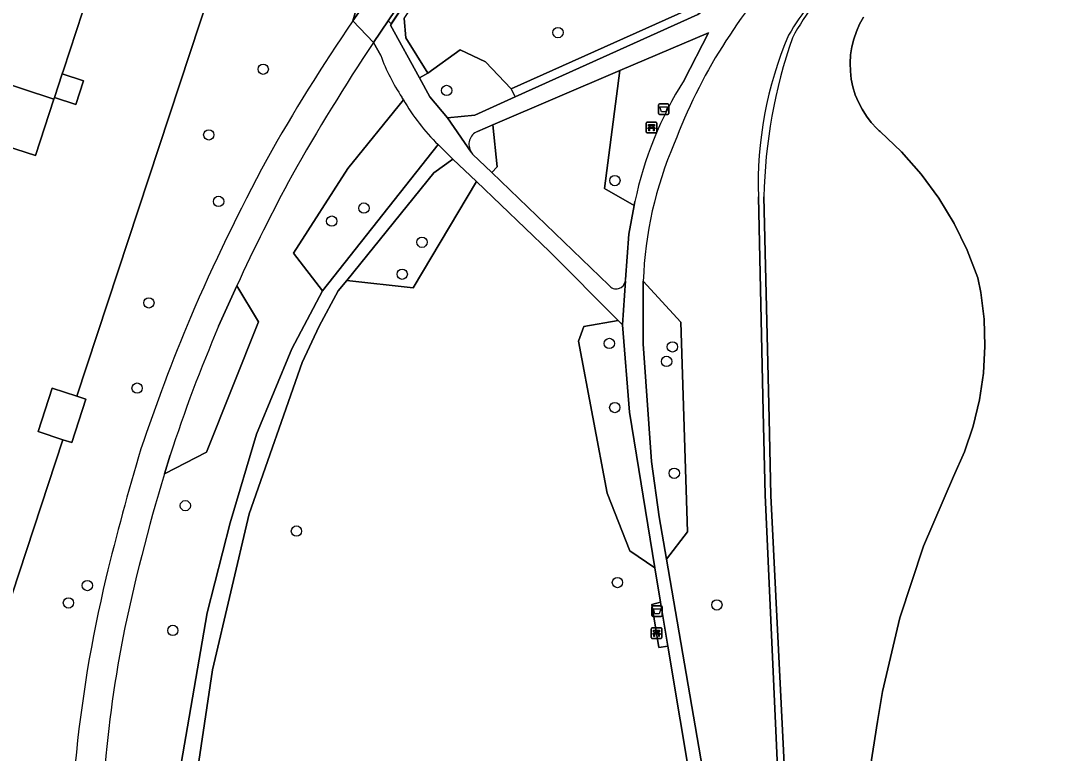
# Model space of a CAD drawing. Extents: x 157793 to 159380, y 380877 to 382313.
# Drawn here: x 159081.4 to 159179, y 381779.3 to 381848.7 of the extents above; entities that cross this region are included whole.
import ezdxf

# ---------------------------------------------------------------- set-up
doc = ezdxf.new("R2010")
doc.units = 0
for name, color, linetype in [('IMGEO_Afvalbak', 7, 'Continuous'), ('IMGEO_Bank', 7, 'Continuous'), ('IMGEO_Boom', 7, 'Continuous'), ('IMGEO_Erf', 7, 'Continuous'), ('IMGEO_Fietspad_gesloten', 7, 'Continuous'), ('IMGEO_Groenvoorziening', 7, 'Continuous'), ('IMGEO_Haag', 7, 'Continuous'), ('IMGEO_Hek', 7, 'Continuous'), ('IMGEO_Oever', 7, 'Continuous'), ('IMGEO_Pand', 7, 'Continuous'), ('IMGEO_Voetpad_halfverhard', 7, 'Continuous'), ('IMGEO_Voetpad_open', 7, 'Continuous'), ('IMGEO_Waterloop', 7, 'Continuous')]:
    doc.layers.add(name, color=color, linetype=linetype)

msp = doc.modelspace()

# ---------------------------------------------------------------- linework, layer by layer
at = {"layer": 'IMGEO_Afvalbak'}
for p, q in [((159141.789, 381839.883), (159141.789, 381840.683)), ((159141.789, 381840.683), (159141.789, 381839.883)), ((159141.889, 381840.783), (159142.679, 381840.783)), ((159142.679, 381840.783), (159141.889, 381840.783)), ((159142.779, 381840.683), (159142.779, 381839.883)), ((159142.779, 381839.883), (159142.779, 381840.683)), ((159142.679, 381839.783), (159141.889, 381839.783)), ((159141.889, 381839.783), (159142.679, 381839.783)), ((159141.166, 381792.336), (159141.166, 381793.136)), ((159141.166, 381793.136), (159141.166, 381792.336)), ((159141.266, 381793.236), (159142.056, 381793.236)), ((159142.056, 381793.236), (159141.266, 381793.236)), ((159142.156, 381793.136), (159142.156, 381792.336)), ((159142.156, 381792.336), (159142.156, 381793.136)), ((159142.056, 381792.236), (159141.266, 381792.236)), ((159141.266, 381792.236), (159142.056, 381792.236))]:
    msp.add_line(p, q, dxfattribs=at)
for points in [[(159141.932, 381840.497), (159142.636, 381840.497), (159142.487, 381840.027), (159142.081, 381840.027), (159141.932, 381840.497)], [(159141.309, 381792.95), (159142.013, 381792.95), (159141.864, 381792.48), (159141.458, 381792.48), (159141.309, 381792.95)]]:
    msp.add_lwpolyline(points, dxfattribs=at)
for centre, start, end in [((159141.889, 381840.683), 90, 180), ((159141.889, 381840.683), 90, 180), ((159141.889, 381839.883), 180, 270), ((159141.889, 381839.883), 180, 270), ((159142.679, 381840.683), 0, 90), ((159142.679, 381840.683), 360, 90), ((159142.679, 381839.883), 270, 0), ((159142.679, 381839.883), 270, 0), ((159141.266, 381793.136), 90, 180), ((159141.266, 381793.136), 90, 180), ((159142.056, 381793.136), 0, 90), ((159142.056, 381793.136), 360, 90), ((159141.266, 381792.336), 180, 270), ((159141.266, 381792.336), 180, 270), ((159142.056, 381792.336), 270, 0), ((159142.056, 381792.336), 270, 0)]:
    msp.add_arc(centre, 0.1, start, end, dxfattribs=at)
at = {"layer": 'IMGEO_Bank'}
for p, q in [((159140.634, 381838.117), (159140.634, 381838.958)), ((159140.634, 381838.958), (159140.634, 381838.117)), ((159140.709, 381839.042), (159141.55, 381839.042)), ((159141.55, 381839.042), (159140.709, 381839.042)), ((159141.634, 381838.967), (159141.634, 381838.126)), ((159141.634, 381838.126), (159141.634, 381838.967)), ((159141.559, 381838.042), (159140.718, 381838.042)), ((159140.718, 381838.042), (159141.559, 381838.042)), ((159141.331, 381838.44), (159140.938, 381838.44)), ((159140.943, 381838.548), (159140.943, 381838.654)), ((159140.987, 381838.654), (159140.987, 381838.548)), ((159141.275, 381838.66), (159140.993, 381838.66)), ((159140.993, 381838.542), (159141.275, 381838.542)), ((159141.281, 381838.548), (159141.281, 381838.654)), ((159141.325, 381838.654), (159141.325, 381838.548)), ((159141.114, 381790.233), (159141.114, 381791.074)), ((159141.114, 381791.074), (159141.114, 381790.233)), ((159141.189, 381791.158), (159142.03, 381791.158)), ((159142.03, 381791.158), (159141.189, 381791.158)), ((159142.114, 381791.083), (159142.114, 381790.242)), ((159142.114, 381790.242), (159142.114, 381791.083)), ((159142.039, 381790.158), (159141.198, 381790.158)), ((159141.198, 381790.158), (159142.039, 381790.158)), ((159141.811, 381790.556), (159141.418, 381790.556)), ((159141.423, 381790.664), (159141.423, 381790.77)), ((159141.467, 381790.77), (159141.467, 381790.664)), ((159141.755, 381790.776), (159141.473, 381790.776)), ((159141.473, 381790.658), (159141.755, 381790.658)), ((159141.761, 381790.664), (159141.761, 381790.77)), ((159141.805, 381790.77), (159141.805, 381790.664))]:
    msp.add_line(p, q, dxfattribs=at)
for points in [[(159140.881, 381838.44), (159140.739, 381838.44), (159140.851, 381838.542), (159140.937, 381838.542)], [(159140.937, 381838.66), (159140.851, 381838.66), (159140.851, 381838.821), (159141.414, 381838.821), (159141.414, 381838.66), (159141.331, 381838.66)], [(159140.931, 381838.433), (159140.931, 381838.226), (159140.888, 381838.226), (159140.888, 381838.433)], [(159141.331, 381838.542), (159141.414, 381838.542), (159141.526, 381838.44), (159141.387, 381838.44)], [(159141.381, 381838.433), (159141.381, 381838.226), (159141.337, 381838.226), (159141.337, 381838.433)], [(159141.361, 381790.556), (159141.219, 381790.556), (159141.331, 381790.658), (159141.417, 381790.658)], [(159141.417, 381790.776), (159141.331, 381790.776), (159141.331, 381790.937), (159141.894, 381790.937), (159141.894, 381790.776), (159141.811, 381790.776)], [(159141.411, 381790.549), (159141.411, 381790.342), (159141.368, 381790.342), (159141.368, 381790.549)], [(159141.811, 381790.658), (159141.894, 381790.658), (159142.006, 381790.556), (159141.867, 381790.556)], [(159141.861, 381790.549), (159141.861, 381790.342), (159141.817, 381790.342), (159141.817, 381790.549)]]:
    msp.add_lwpolyline(points, dxfattribs=at)
for centre, radius, start, end in [((159140.712, 381838.964), 0.0779, 92.4484, 184.28452), ((159140.712, 381838.964), 0.0779, 92.4484, 184.28452), ((159141.556, 381838.964), 0.0779, 2.4484, 94.28452), ((159141.556, 381838.964), 0.0779, 2.4484, 94.28452), ((159140.712, 381838.12), 0.0779, 182.4484, 274.28452), ((159140.712, 381838.12), 0.0779, 182.4484, 274.28452), ((159140.881, 381838.433), 0.00671, 2.89567, 87.10433), ((159140.938, 381838.433), 0.00671, 92.89567, 177.10433), ((159140.936, 381838.653), 0.00671, 2.89567, 87.10433), ((159140.936, 381838.549), 0.00671, 272.89567, 357.10433), ((159140.993, 381838.653), 0.00671, 92.89567, 177.10433), ((159140.993, 381838.549), 0.00671, 182.89567, 267.10433), ((159141.275, 381838.653), 0.00671, 2.89567, 87.10433), ((159141.275, 381838.549), 0.00671, 272.89567, 357.10433), ((159141.332, 381838.653), 0.00671, 92.89567, 177.10433), ((159141.332, 381838.549), 0.00671, 182.89567, 267.10433), ((159141.33, 381838.433), 0.00671, 2.89567, 87.10433), ((159141.387, 381838.433), 0.00671, 92.89567, 177.10433), ((159141.556, 381838.12), 0.0779, 272.4484, 4.28452), ((159141.556, 381838.12), 0.0779, 272.4484, 4.28452), ((159141.192, 381791.08), 0.0779, 92.4484, 184.28452), ((159141.192, 381791.08), 0.0779, 92.4484, 184.28452), ((159142.036, 381791.08), 0.0779, 2.4484, 94.28452), ((159142.036, 381791.08), 0.0779, 2.4484, 94.28452), ((159141.192, 381790.236), 0.0779, 182.4484, 274.28452), ((159141.192, 381790.236), 0.0779, 182.4484, 274.28452), ((159141.361, 381790.549), 0.00671, 2.89567, 87.10433), ((159141.418, 381790.549), 0.00671, 92.89567, 177.10433), ((159141.416, 381790.769), 0.00671, 2.89567, 87.10433), ((159141.416, 381790.665), 0.00671, 272.89567, 357.10433), ((159141.473, 381790.769), 0.00671, 92.89567, 177.10433), ((159141.473, 381790.665), 0.00671, 182.89567, 267.10433), ((159141.755, 381790.769), 0.00671, 2.89567, 87.10433), ((159141.755, 381790.665), 0.00671, 272.89567, 357.10433), ((159141.812, 381790.769), 0.00671, 92.89567, 177.10433), ((159141.812, 381790.665), 0.00671, 182.89567, 267.10433), ((159141.81, 381790.549), 0.00671, 2.89567, 87.10433), ((159141.867, 381790.549), 0.00671, 92.89567, 177.10433), ((159142.036, 381790.236), 0.0779, 272.4484, 4.28452), ((159142.036, 381790.236), 0.0779, 272.4484, 4.28452)]:
    msp.add_arc(centre, radius, start, end, dxfattribs=at)
at = {"layer": 'IMGEO_Boom'}
for centre in [(159132.273, 381847.53), (159104.344, 381844.066), (159121.725, 381842.049), (159099.19, 381837.847), (159137.663, 381833.515), (159100.118, 381831.546), (159113.893, 381830.914), (159110.834, 381829.677), (159119.388, 381827.67), (159117.515, 381824.648), (159093.515, 381821.934), (159137.137, 381818.093), (159143.108, 381817.77), (159142.564, 381816.389), (159092.403, 381813.863), (159137.655, 381812.021), (159143.288, 381805.797), (159096.967, 381802.728), (159107.494, 381800.326), (159137.904, 381795.448), (159087.683, 381795.166), (159085.895, 381793.516), (159147.326, 381793.328), (159095.783, 381790.915)]:
    msp.add_circle(centre, 0.489, dxfattribs=at)
at = {"layer": 'IMGEO_Erf'}
for points in [[(159085.348, 381808.976), (159083.016, 381809.738), (159084.36, 381813.853), (159086.702, 381813.089), (159102.25, 381860.329), (159100.945, 381860.757), (159078.224, 381868.217)], [(159075.974, 381866.892), (159059.531, 381816.868), (159045.688, 381774.756), (159071.299, 381766.292), (159071.386, 381766.556), (159068.822, 381767.383), (159069.694, 381770.085), (159072.274, 381769.253), (159085.348, 381808.976)], [(159081.011, 381857.673), (159083.213, 381856.965), (159084.178, 381859.74), (159089.987, 381857.71), (159089.043, 381854.838), (159086.177, 381855.78), (159084.402, 381850.378), (159087.215, 381849.454), (159085.417, 381843.983), (159085.297, 381843.617), (159087.324, 381842.95), (159086.592, 381840.722), (159084.563, 381841.384), (159084.51, 381841.223), (159082.756, 381835.886), (159079.919, 381836.819)]]:
    msp.add_lwpolyline(points, dxfattribs=at)
at = {"layer": 'IMGEO_Fietspad_gesloten'}
for points in [[(159118.384, 381856.932), (159115.712, 381852.775), (159115.569, 381852.555), (159112.829, 381848.642), (159114.806, 381846.608), (159116.186, 381848.64), (159116.86, 381849.631), (159117.337, 381850.316), (159117.817, 381851)], [(159114.806, 381846.608), (159112.829, 381848.642)], [(159100.124, 381819.713), (159101.839, 381823.548)], [(159094.985, 381805.753), (159095.527, 381807.505)]]:
    msp.add_lwpolyline(points, dxfattribs=at)
for centre, radius, start, end in [((159265.394, 381744.73), 184.591, 145.74137, 150.53503), ((159280.146, 381736.449), 198.676, 146.32625, 150.58386), ((159276.547, 381743.389), 195.008, 151.80385, 156.68812), ((159266.757, 381747.571), 181.578, 151.56584, 155.2647), ((159266.713, 381749.591), 183.532, 157.25137, 161.41102), ((159232.314, 381762.967), 143.855, 156.76712, 161.96451), ((159316.197, 381741.01), 233.294, 163.28792, 166.3994), ((159259.705, 381755.769), 172.137, 163.11969, 168.46318), ((159213.992, 381766.223), 128.028, 166.61056, 174.60101), ((159196.89, 381769.344), 107.879, 168.85487, 176.22136)]:
    msp.add_arc(centre, radius, start, end, dxfattribs=at)
at = {"layer": 'IMGEO_Groenvoorziening'}
for points in [[(159133.84, 381875.188), (159137.183, 381882.664), (159137.287, 381882.887), (159136.84, 381883.079), (159136.747, 381882.863), (159135.106, 381879.217), (159130.155, 381870.129), (159123.566, 381859.06), (159116.479, 381848.347), (159116.413, 381848.247), (159119.154, 381843.238), (159119.931, 381843.685), (159117.854, 381847.033), (159117.706, 381848.855), (159124.251, 381858.636)], [(159162.037, 381865.594), (159169.269, 381874.2), (159168.785, 381874.617), (159162.203, 381867.022), (159147.602, 381851.989), (159145.445, 381850.112), (159127.84, 381842.214), (159128.2, 381841.446), (159145.532, 381849.246), (159147.584, 381850.827)], [(159125.408, 381844.748), (159122.989, 381845.911), (159119.931, 381843.685), (159119.154, 381843.238), (159120.136, 381841.444), (159121.799, 381839.456), (159124.38, 381839.727), (159128.2, 381841.446), (159127.84, 381842.214)], [(159124.541, 381833.427), (159122.315, 381835.551), (159120.522, 381834.262), (159112.253, 381824.066), (159118.556, 381823.344)], [(159143.918, 381820.11), (159140.355, 381823.991), (159140.348, 381818.062), (159141.126, 381806.908), (159141.85, 381801.682), (159142.544, 381797.66), (159144.527, 381800.251)], [(159139.047, 381811.575), (159138.374, 381819.859), (159137.979, 381820.256), (159134.72, 381819.699), (159134.202, 381818.292), (159136.922, 381803.897), (159139.087, 381798.442), (159141.436, 381796.841)]]:
    msp.add_lwpolyline(points, close=True, dxfattribs=at)
for points in [[(159117.817, 381851), (159117.337, 381850.316), (159116.86, 381849.631), (159116.186, 381848.64), (159116.479, 381848.347), (159123.566, 381859.06), (159130.155, 381870.129)], [(159112.829, 381848.642), (159113.045, 381849.399), (159113.067, 381850.187), (159112.496, 381852.062), (159112.145, 381853.9), (159111.989, 381855.765), (159111.008, 381857.806), (159110.656, 381858.625), (159110.018, 381859.574), (159109.197, 381860.37), (159108.228, 381860.977), (159101.91, 381863.842), (159100.945, 381860.757), (159102.25, 381860.329), (159086.702, 381813.089), (159087.55, 381812.812), (159086.206, 381808.696), (159085.348, 381808.976), (159072.274, 381769.253)], [(159117.706, 381848.855), (159117.854, 381847.033), (159119.931, 381843.685), (159122.989, 381845.911), (159125.408, 381844.748), (159127.84, 381842.214), (159145.445, 381850.112)], [(159161.222, 381848.997), (159160.851, 381848.33), (159160.54, 381847.633), (159160.293, 381846.91), (159160.112, 381846.169), (159159.997, 381845.414), (159159.951, 381844.652), (159159.973, 381843.889), (159160.062, 381843.13), (159160.22, 381842.383), (159160.443, 381841.653), (159160.73, 381840.946), (159161.08, 381840.267), (159161.489, 381839.622), (159161.954, 381839.017), (159162.471, 381838.455), (159162.715, 381838.222), (159162.78, 381838.166), (159164.825, 381836.233), (159166.688, 381834.125), (159168.356, 381831.859), (159169.815, 381829.453), (159171.053, 381826.927), (159172.06, 381824.3), (159172.327, 381822.921), (159172.638, 381820.381), (159172.721, 381817.824), (159172.575, 381815.269), (159172.201, 381812.737), (159171.603, 381810.249), (159170.784, 381807.824), (159169.753, 381805.482), (159166.904, 381798.902), (159164.654, 381792.094), (159163.021, 381785.112), (159162.544, 381782.285), (159160.184, 381767.179)], [(159144.219, 381843.036), (159146.517, 381847.499), (159138.142, 381843.932), (159136.672, 381832.78), (159139.489, 381831.145), (159139.561, 381831.528)], [(159115.478, 381845.359), (159114.806, 381846.608)], [(159136.672, 381832.78), (159138.142, 381843.932), (159126.106, 381838.805), (159126.522, 381834.817), (159125.999, 381834.283), (159137.084, 381823.612)], [(159101.212, 381801.105), (159103.708, 381809.498), (159107.067, 381817.584), (159109.953, 381823.083), (159107.2, 381826.645), (159112.375, 381834.653), (159117.624, 381841.172), (159117.553, 381841.296), (159117.483, 381841.42)], [(159117.624, 381841.172), (159112.375, 381834.653), (159107.2, 381826.645), (159109.953, 381823.083), (159120.912, 381836.927)], [(159124.182, 381836.033), (159125.999, 381834.283), (159126.522, 381834.817), (159126.106, 381838.805)], [(159126.106, 381838.805), (159124.635, 381838.179)], [(159146.231, 381768.301), (159142.683, 381789.42), (159141.837, 381789.29), (159141.166, 381793.361), (159141.98, 381793.602), (159141.436, 381796.841), (159139.087, 381798.442), (159136.922, 381803.897), (159134.202, 381818.292), (159134.72, 381819.699), (159137.979, 381820.256), (159131.465, 381826.794), (159124.541, 381833.427), (159118.556, 381823.344), (159112.253, 381824.066), (159111.442, 381823.066), (159109.64, 381819.72), (159108.03, 381816.292), (159103.02, 381801.953), (159099.536, 381787.169), (159098.237, 381778.505)], [(159138.673, 381824.135), (159138.982, 381828.431), (159139.489, 381831.145), (159136.672, 381832.78)], [(159154.335, 381750), (159151.894, 381803.75), (159151.719, 381811.604), (159151.267, 381831.963)], [(159101.839, 381823.548), (159103.908, 381820.128), (159098.978, 381807.804), (159094.985, 381805.753)], [(159103.908, 381820.128), (159101.839, 381823.548), (159100.124, 381819.713)], [(159140.355, 381823.991), (159143.918, 381820.11), (159144.527, 381800.251), (159142.544, 381797.66), (159146.824, 381772.874)], [(159095.527, 381807.505), (159094.985, 381805.753), (159098.978, 381807.804), (159103.908, 381820.128)], [(159090.281, 381750), (159094.823, 381751.307), (159095.552, 381752.454), (159095.178, 381761.045), (159092.08, 381761.948), (159093.366, 381777.903), (159096.243, 381776.481), (159099.02, 381792.572), (159101.212, 381801.105)]]:
    msp.add_lwpolyline(points, dxfattribs=at)
for centre, radius, start, end in [((159191.935, 381818.669), 51.992, 136.66623, 159.32419), ((159186.281, 381827.923), 37.544, 137.6691, 148.96632), ((159265.394, 381744.73), 184.591, 145.74137, 150.53503), ((159186.919, 381833.264), 35.675, 156.87, 182.08998), ((159280.146, 381736.449), 198.676, 146.32625, 150.58386), ((159132.507, 381851.547), 18.118, 199.97049, 213.98283), ((159173.582, 381824.454), 34.748, 147.67319, 168.25436), ((159134.962, 381851.206), 20.032, 210.05791, 225.46183), ((159125.194, 381836.94), 1.359, 114.27712, 211.9866), ((159176.025, 381822.802), 35.69, 156.51324, 178.09148), ((159125.226, 381836.967), 1.401, 212.22256, 221.81081), ((159276.547, 381743.389), 195.008, 151.80385, 156.68812), ((159266.757, 381747.571), 181.578, 151.56584, 155.2647), ((159137.792, 381824.136), 0.881, 216.48186, 351.59062), ((159137.847, 381824.129), 0.827, 351.52601, 0.43001), ((159266.713, 381749.591), 183.532, 157.25137, 161.41102), ((159232.314, 381762.967), 143.855, 156.76712, 161.96451), ((159316.197, 381741.01), 233.294, 163.28792, 166.3994), ((159259.705, 381755.769), 172.137, 163.11969, 168.46318), ((159213.992, 381766.223), 128.028, 166.61056, 174.60101), ((159196.89, 381769.344), 107.879, 168.85487, 176.22136)]:
    msp.add_arc(centre, radius, start, end, dxfattribs=at)
at = {"layer": 'IMGEO_Haag'}
for points in [[(159133.84, 381875.188), (159137.183, 381882.664), (159137.287, 381882.887), (159136.84, 381883.079), (159136.747, 381882.863), (159135.106, 381879.217), (159130.155, 381870.129), (159123.566, 381859.06), (159116.479, 381848.347), (159116.413, 381848.247), (159119.154, 381843.238), (159119.931, 381843.685), (159117.854, 381847.033), (159117.706, 381848.855), (159124.251, 381858.636)], [(159145.445, 381850.112), (159127.84, 381842.214), (159128.2, 381841.446), (159145.532, 381849.246), (159147.584, 381850.827), (159162.037, 381865.594), (159169.269, 381874.2), (159168.785, 381874.617), (159162.203, 381867.022), (159147.602, 381851.989)]]:
    msp.add_lwpolyline(points, close=True, dxfattribs=at)
at = {"layer": 'IMGEO_Hek'}
msp.add_lwpolyline([(159136.747, 381882.863), (159135.106, 381879.217), (159130.155, 381870.129), (159123.566, 381859.06), (159116.413, 381848.247)], dxfattribs=at)
at = {"layer": 'IMGEO_Oever'}
for points in [[(159151.267, 381831.963), (159151.719, 381811.604), (159151.894, 381803.75), (159154.335, 381750)], [(159153.903, 381774.461), (159152.451, 381803.702), (159152.279, 381810.992), (159151.783, 381831.977)]]:
    msp.add_lwpolyline(points, dxfattribs=at)
for centre, radius, start, end in [((159186.281, 381827.923), 37.544, 137.6691, 148.96632), ((159174.28, 381836.477), 22.436, 131.44358, 151.93635), ((159186.919, 381833.264), 35.675, 156.87, 182.08998), ((159200.168, 381831.072), 48.394, 160.7438, 178.92862)]:
    msp.add_arc(centre, radius, start, end, dxfattribs=at)
at = {"layer": 'IMGEO_Pand'}
for points in [[(159087.215, 381849.454), (159084.402, 381850.378), (159075.695, 381853.235), (159073.845, 381847.617), (159075.726, 381846.999), (159079.493, 381845.76), (159078.632, 381843.14), (159084.51, 381841.223), (159084.563, 381841.384), (159085.297, 381843.617), (159085.417, 381843.983)], [(159078.961, 381833.906), (159079.919, 381836.819), (159082.756, 381835.886), (159084.51, 381841.223), (159078.632, 381843.14), (159077.741, 381840.428), (159075.627, 381841.123), (159072.083, 381842.287), (159070.259, 381836.777)], [(159085.297, 381843.617), (159084.563, 381841.384), (159086.592, 381840.722), (159087.324, 381842.95)], [(159086.702, 381813.089), (159084.36, 381813.853), (159083.016, 381809.738), (159085.348, 381808.976), (159086.206, 381808.696), (159087.55, 381812.812)]]:
    msp.add_lwpolyline(points, close=True, dxfattribs=at)
at = {"layer": 'IMGEO_Voetpad_halfverhard'}
for points in [[(159179.017, 381895.861), (159176.583, 381895.591), (159176.669, 381894.288), (159175.942, 381883.981), (159175.15, 381881.538), (159173.664, 381879.431), (159169.269, 381874.2), (159162.037, 381865.594), (159147.584, 381850.827), (159145.532, 381849.246), (159128.2, 381841.446), (159124.38, 381839.727), (159121.799, 381839.456), (159124.041, 381836.22)], [(159113.045, 381849.399), (159112.829, 381848.642), (159115.569, 381852.555)], [(159121.799, 381839.456), (159120.136, 381841.444), (159119.154, 381843.238), (159116.413, 381848.247), (159116.479, 381848.347), (159116.186, 381848.64), (159114.806, 381846.608), (159115.478, 381845.359)], [(159124.635, 381838.179), (159126.106, 381838.805), (159138.142, 381843.932), (159146.517, 381847.499), (159144.219, 381843.036)], [(159117.483, 381841.42), (159117.553, 381841.296), (159117.624, 381841.172)], [(159124.041, 381836.22), (159121.799, 381839.456)], [(159108.03, 381816.292), (159109.64, 381819.72), (159111.442, 381823.066), (159112.253, 381824.066), (159120.522, 381834.262), (159122.315, 381835.551), (159120.912, 381836.927), (159109.953, 381823.083), (159107.067, 381817.584), (159103.708, 381809.498), (159101.212, 381801.105), (159099.02, 381792.572), (159096.243, 381776.481)], [(159120.912, 381836.927), (159122.315, 381835.551), (159124.541, 381833.427), (159131.465, 381826.794), (159137.979, 381820.256), (159138.374, 381819.859), (159138.664, 381824.007)], [(159137.084, 381823.612), (159125.999, 381834.283), (159124.182, 381836.033)], [(159139.561, 381831.528), (159139.489, 381831.145), (159138.982, 381828.431), (159138.673, 381824.135)], [(159138.664, 381824.007), (159138.374, 381819.859), (159139.047, 381811.575), (159141.436, 381796.841), (159141.98, 381793.602), (159142.683, 381789.42), (159146.231, 381768.301)], [(159146.824, 381772.874), (159142.544, 381797.66), (159141.85, 381801.682), (159141.126, 381806.908), (159140.348, 381818.062), (159140.355, 381823.991)], [(159118.443, 381687.054), (159114.183, 381702.537), (159112.611, 381707.768), (159109.835, 381718.267), (159106.204, 381727.964), (159104.88, 381731.151), (159104.682, 381732.317), (159103.197, 381736.255), (159098.155, 381748.076), (159097.502, 381750), (159096.98, 381752.227), (159096.689, 381754.524), (159096.64, 381756.84), (159096.851, 381766.796), (159098.237, 381778.505), (159099.536, 381787.169), (159103.02, 381801.953), (159108.03, 381816.292)]]:
    msp.add_lwpolyline(points, dxfattribs=at)
for centre, radius, start, end in [((159191.935, 381818.669), 51.992, 136.66623, 159.32419), ((159132.507, 381851.547), 18.118, 199.97049, 213.98283), ((159173.582, 381824.454), 34.748, 147.67319, 168.25436), ((159134.962, 381851.206), 20.032, 210.05791, 225.46183), ((159125.194, 381836.94), 1.359, 114.27712, 211.9866), ((159176.025, 381822.802), 35.69, 156.51324, 178.09148), ((159125.226, 381836.967), 1.401, 212.22256, 221.81081), ((159137.792, 381824.136), 0.881, 216.48186, 351.59062), ((159137.847, 381824.129), 0.827, 351.52601, 0.43001)]:
    msp.add_arc(centre, radius, start, end, dxfattribs=at)
at = {"layer": 'IMGEO_Voetpad_open'}
msp.add_lwpolyline([(159141.98, 381793.602), (159141.166, 381793.361), (159141.837, 381789.29), (159142.683, 381789.42)], close=True, dxfattribs=at)
at = {"layer": 'IMGEO_Waterloop'}
for points in [[(159172.201, 381812.737), (159172.575, 381815.269), (159172.721, 381817.824), (159172.638, 381820.381), (159172.327, 381822.921), (159172.06, 381824.3), (159171.053, 381826.927), (159169.815, 381829.453), (159168.356, 381831.859), (159166.688, 381834.125), (159164.825, 381836.233), (159162.78, 381838.166), (159162.715, 381838.222), (159162.471, 381838.455), (159161.954, 381839.017), (159161.489, 381839.622), (159161.08, 381840.267), (159160.73, 381840.946), (159160.443, 381841.653), (159160.22, 381842.383), (159160.062, 381843.13), (159159.973, 381843.889), (159159.951, 381844.652), (159159.997, 381845.414), (159160.112, 381846.169), (159160.293, 381846.91), (159160.54, 381847.633), (159160.851, 381848.33), (159161.222, 381848.997)], [(159151.783, 381831.977), (159152.279, 381810.992), (159152.451, 381803.702), (159153.903, 381774.461), (159154.724, 381754.453), (159155.136, 381750), (159156.098, 381739.6), (159156.041, 381734.859), (159156.309, 381716.994), (159156.302, 381710.449), (159156.06, 381705.726), (159155.653, 381702.89), (159154.528, 381697.499), (159153.83, 381694.951), (159151.475, 381688.486), (159147.77, 381679.615), (159146.982, 381677.542), (159145.799, 381674.582), (159136.922, 381652.38), (159118.388, 381604.429), (159097.24, 381551.848)], [(159160.184, 381767.179), (159162.544, 381782.285), (159163.021, 381785.112), (159164.654, 381792.094), (159166.904, 381798.902), (159169.753, 381805.482), (159170.784, 381807.824), (159171.603, 381810.249), (159172.201, 381812.737)]]:
    msp.add_lwpolyline(points, dxfattribs=at)
for centre, radius, start, end in [((159174.28, 381836.477), 22.436, 131.44358, 151.93635), ((159200.168, 381831.072), 48.394, 160.7438, 178.92862)]:
    msp.add_arc(centre, radius, start, end, dxfattribs=at)

doc.saveas('drawing.dxf')
